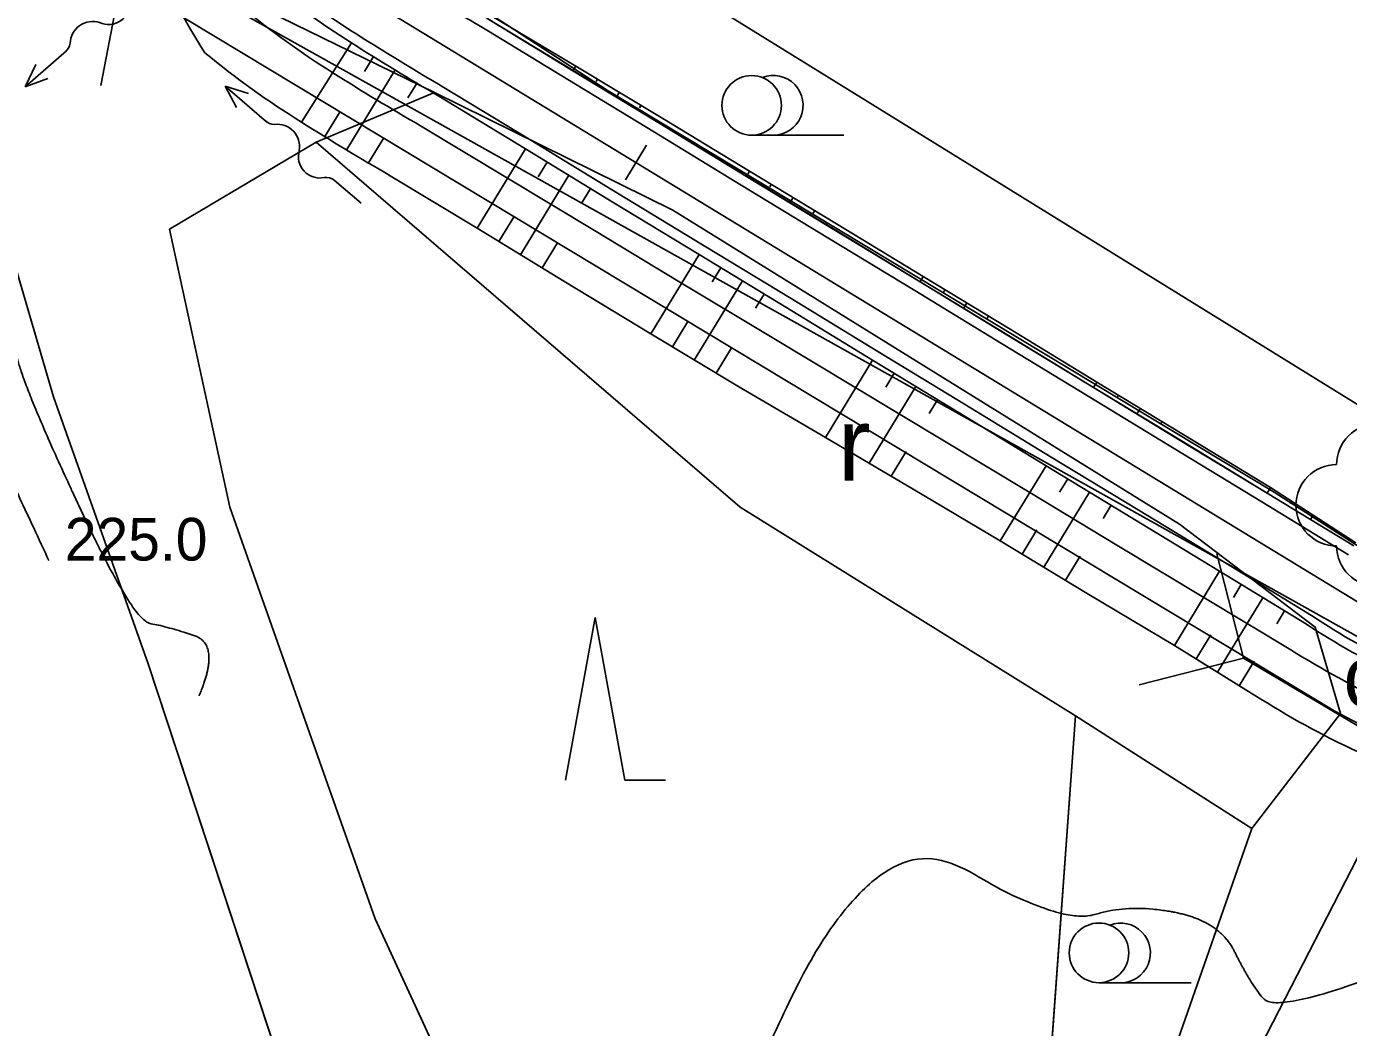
# Model space of a CAD drawing. Extents: x -495905 to -478420, y -1113297 to -1107716.
# Drawn here: x -479815.6 to -479750.6, y -1112804.5 to -1112755.2 of the extents above; entities that cross this region are included whole.
import ezdxf

# ---------------------------------------------------------------- set-up
doc = ezdxf.new("R2010")
doc.units = 0
for name, color, linetype in [('03_PC_OBJEKTY_NÁVRH', 7, 'Continuous'), ('03_PC_OBJEKTY_NÁVRH_PR', 7, 'Continuous'), ('2D_VRSTEVNICE', 7, 'Continuous'), ('C1_HATCH_SLOPE_L', 7, 'Continuous'), ('C1_HATCH_SLOPE_R', 7, 'Continuous'), ('C1_HRANA_TELESO', 7, 'Continuous'), ('C1_KORUNA', 7, 'Continuous'), ('C1_OSA', 7, 'Continuous'), ('C1_PRIKOP', 7, 'Continuous'), ('C1_STANICENI', 7, 'Continuous'), ('C1_VOZOVKA', 7, 'Continuous'), ('C1_ZPEVKRAJ', 7, 'Continuous'), ('DRENÁŽ', 7, 'Continuous'), ('LES', 7, 'Continuous'), ('ODVODNĚNÍ PLOŠNÉ', 7, 'Continuous'), ('PLYN', 7, 'Continuous'), ('VODNÍ PLOCHY', 7, 'Continuous'), ('VYRAZNE_VRST', 7, 'Continuous'), ('zamereni', 7, 'Continuous'), ('ZELEN MIMO LES', 7, 'Continuous')]:
    doc.layers.add(name, color=color, linetype=linetype)

# ---------------------------------------------------------------- blocks, each defined once
blk = doc.blocks.new('A$C70B')
at = {"layer": 'DRENÁŽ'}
for p, q in [((0.869, 0.002), (-0.869, -0.002)), ((6.861, 0.426), (7.971, -0.002)), ((7.971, -0.002), (5.275, -0.002)), ((7.971, -0.002), (6.862, -0.478))]:
    blk.add_line(p, q, dxfattribs=at)
for centre, radius, start, end in [((0.872, 0.584), 0.582, 269.69241, 322.79009), ((2.168, -0.416), 1.055, 24.40393, 142.08362), ((4.08, 0.589), 1.109, 210.88731, 317.37071), ((5.319, -0.636), 0.636, 85.97658, 131.72478)]:
    blk.add_arc(centre, radius, start, end, dxfattribs=at)

msp = doc.modelspace()

# ---------------------------------------------------------------- linework, layer by layer
at = {"layer": '03_PC_OBJEKTY_NÁVRH'}
for points in [[(-479816.184, -1112751.932), (-479810.976, -1112752.933), (-479811.978, -1112758.141)], [(-479757.038, -1112781.185), (-479755.722, -1112786.323), (-479760.859, -1112787.639)], [(-479755.722, -1112786.323), (-479744.966, -1112792.692)]]:
    msp.add_lwpolyline(points, dxfattribs=at)
at = {"layer": '03_PC_OBJEKTY_NÁVRH_PR'}
msp.add_lwpolyline([(-479577.41, -1112729.56), (-479586.36, -1112759.09), (-479591.02, -1112766.68), (-479664.76, -1112818.26), (-479691.46, -1112820.46), (-479751.22, -1112788.93), (-479810.42, -1112753.28), (-479821.02, -1112753.24)], dxfattribs=at)
at = {"layer": '2D_VRSTEVNICE'}
for points in [[(-479827.6, -1112728.429), (-479827.507, -1112729.564), (-479825.531, -1112736.927), (-479820.225, -1112756.704), (-479818.654, -1112762.123), (-479816.543, -1112769.921), (-479815.588, -1112773.446), (-479810.423, -1112784.45), (-479808.706, -1112784.774), (-479806.066, -1112785.649), (-479807.146, -1112788.172)], [(-479779.209, -1112805.637), (-479774.206, -1112793.946), (-479764.746, -1112799.468), (-479761.308, -1112798.396), (-479756.904, -1112799.262), (-479755.43, -1112802.253), (-479754.088, -1112803.874), (-479742.242, -1112799.271), (-479751.267, -1112807.724), (-479752.953, -1112808.459), (-479748.886, -1112819.293), (-479754.173, -1112818.02)]]:
    msp.add_open_spline(points, degree=2, dxfattribs=at)
at = {"layer": 'C1_HATCH_SLOPE_L'}
for p, q in [((-479799.645, -1112756.047), (-479802.1, -1112759.955)), ((-479798.552, -1112756.717), (-479799.002, -1112757.456)), ((-479797.484, -1112757.367), (-479799.875, -1112761.298)), ((-479796.416, -1112758.016), (-479796.863, -1112758.75)), ((-479800.199, -1112759.424), (-479800.947, -1112760.654)), ((-479798.056, -1112760.714), (-479798.804, -1112761.943)), ((-479791.076, -1112761.264), (-479793.448, -1112765.164)), ((-479788.94, -1112762.563), (-479791.317, -1112766.471)), ((-479790.008, -1112761.914), (-479790.446, -1112762.633)), ((-479787.872, -1112763.213), (-479788.306, -1112763.927)), ((-479791.633, -1112764.584), (-479792.383, -1112765.817)), ((-479789.496, -1112765.883), (-479790.252, -1112767.125)), ((-479782.532, -1112766.461), (-479784.91, -1112770.369)), ((-479781.464, -1112767.11), (-479781.89, -1112767.81)), ((-479780.396, -1112767.76), (-479782.765, -1112771.654)), ((-479779.328, -1112768.409), (-479779.75, -1112769.104)), ((-479783.076, -1112769.76), (-479783.837, -1112771.011)), ((-479780.932, -1112771.047), (-479781.692, -1112772.296)), ((-479773.989, -1112771.657), (-479776.308, -1112775.47)), ((-479772.921, -1112772.307), (-479773.334, -1112772.986)), ((-479771.853, -1112772.956), (-479774.151, -1112776.736)), ((-479770.785, -1112773.606), (-479771.195, -1112774.28)), ((-479774.488, -1112774.884), (-479775.23, -1112776.103)), ((-479772.339, -1112776.162), (-479773.073, -1112777.369)), ((-479765.445, -1112776.854), (-479767.697, -1112780.556)), ((-479764.377, -1112777.503), (-479764.778, -1112778.163)), ((-479763.309, -1112778.153), (-479765.556, -1112781.847)), ((-479762.241, -1112778.803), (-479762.639, -1112779.458)), ((-479765.902, -1112780.012), (-479766.626, -1112781.202)), ((-479763.761, -1112781.302), (-479764.485, -1112782.492)), ((-479756.901, -1112782.05), (-479759.121, -1112785.7)), ((-479755.833, -1112782.7), (-479756.222, -1112783.34)), ((-479754.765, -1112783.35), (-479756.996, -1112787.018)), ((-479753.697, -1112783.999), (-479754.083, -1112784.634)), ((-479757.335, -1112785.169), (-479758.059, -1112786.359)), ((-479755.201, -1112786.473), (-479755.934, -1112787.677))]:
    msp.add_line(p, q, dxfattribs=at)
at = {"layer": 'C1_HATCH_SLOPE_R'}
for p, q in [((-479788.738, -1112757.419), (-479788.6, -1112757.193)), ((-479787.597, -1112757.95), (-479787.53, -1112757.839)), ((-479787.67, -1112758.069), (-479787.667, -1112758.064)), ((-479786.602, -1112758.719), (-479786.459, -1112758.484)), ((-479785.458, -1112759.244), (-479785.388, -1112759.129)), ((-479785.534, -1112759.368), (-479785.532, -1112759.364)), ((-479780.194, -1112762.616), (-479780.042, -1112762.367)), ((-479779.047, -1112763.136), (-479778.973, -1112763.015)), ((-479779.126, -1112763.266), (-479779.124, -1112763.262)), ((-479778.058, -1112763.915), (-479777.904, -1112763.663)), ((-479776.91, -1112764.434), (-479776.836, -1112764.311)), ((-479776.99, -1112764.565), (-479776.988, -1112764.56)), ((-479771.65, -1112767.813), (-479771.491, -1112767.551)), ((-479770.5, -1112768.326), (-479770.422, -1112768.199)), ((-479770.582, -1112768.462), (-479770.58, -1112768.458)), ((-479769.514, -1112769.112), (-479769.353, -1112768.847)), ((-479768.362, -1112769.624), (-479768.284, -1112769.495)), ((-479768.446, -1112769.761), (-479768.443, -1112769.757)), ((-479763.106, -1112773.009), (-479762.94, -1112772.735)), ((-479761.952, -1112773.516), (-479761.871, -1112773.383)), ((-479762.038, -1112773.659), (-479762.036, -1112773.654)), ((-479760.971, -1112774.308), (-479760.802, -1112774.031)), ((-479759.815, -1112774.814), (-479759.733, -1112774.679)), ((-479759.903, -1112774.958), (-479759.9, -1112774.954)), ((-479754.563, -1112778.206), (-479754.388, -1112777.918)), ((-479753.415, -1112778.724), (-479753.34, -1112778.601)), ((-479753.495, -1112778.855), (-479753.492, -1112778.851)), ((-479752.427, -1112779.505), (-479752.292, -1112779.283)), ((-479751.299, -1112780.056), (-479751.244, -1112779.966)), ((-479751.359, -1112780.155), (-479751.356, -1112780.15))]:
    msp.add_line(p, q, dxfattribs=at)
at = {"layer": 'C1_HRANA_TELESO'}
for p, q in [((-479788.6, -1112757.193), (-479792.899, -1112754.639)), ((-479784.318, -1112759.775), (-479788.6, -1112757.193)), ((-479780.042, -1112762.367), (-479784.318, -1112759.775)), ((-479775.767, -1112764.959), (-479780.042, -1112762.367)), ((-479793.448, -1112765.164), (-479797.733, -1112762.587)), ((-479789.186, -1112767.779), (-479793.448, -1112765.164)), ((-479771.491, -1112767.551), (-479775.767, -1112764.959)), ((-479767.215, -1112770.143), (-479771.491, -1112767.551)), ((-479784.91, -1112770.369), (-479789.186, -1112767.779)), ((-479780.62, -1112772.938), (-479784.91, -1112770.369)), ((-479762.94, -1112772.735), (-479767.215, -1112770.143)), ((-479776.308, -1112775.47), (-479780.62, -1112772.938)), ((-479758.664, -1112775.327), (-479762.94, -1112772.735)), ((-479771.995, -1112778.001), (-479776.308, -1112775.47)), ((-479754.388, -1112777.918), (-479758.664, -1112775.327)), ((-479767.697, -1112780.556), (-479771.995, -1112778.001)), ((-479750.196, -1112780.648), (-479754.388, -1112777.918)), ((-479763.414, -1112783.137), (-479767.697, -1112780.556)), ((-479759.121, -1112785.7), (-479763.414, -1112783.137)), ((-479754.872, -1112788.335), (-479759.121, -1112785.7))]:
    msp.add_line(p, q, dxfattribs=at)
for centre, radius, start, end in [((-479768.04, -1112732.044), 45.903, 204.698, 212.25738), ((-479777.222, -1112720.234), 46.868, 230.77823, 237.94021), ((-479727.355, -1112640.875), 140.594, 237.88411, 239.96198), ((-479732.257, -1112752.325), 42.523, 237.87191, 245.72143)]:
    msp.add_arc(centre, radius, start, end, dxfattribs=at)
at = {"layer": 'C1_KORUNA'}
for p, q in [((-479788.738, -1112757.419), (-479793.01, -1112754.821)), ((-479784.466, -1112760.018), (-479788.738, -1112757.419)), ((-479791.076, -1112761.264), (-479795.348, -1112758.666)), ((-479780.194, -1112762.616), (-479784.466, -1112760.018)), ((-479786.804, -1112763.862), (-479791.076, -1112761.264)), ((-479775.922, -1112765.214), (-479780.194, -1112762.616)), ((-479782.532, -1112766.461), (-479786.804, -1112763.862)), ((-479771.65, -1112767.813), (-479775.922, -1112765.214)), ((-479778.261, -1112769.059), (-479782.532, -1112766.461)), ((-479767.378, -1112770.411), (-479771.65, -1112767.813)), ((-479773.989, -1112771.657), (-479778.261, -1112769.059)), ((-479763.106, -1112773.009), (-479767.378, -1112770.411)), ((-479769.717, -1112774.256), (-479773.989, -1112771.657)), ((-479758.835, -1112775.607), (-479763.106, -1112773.009)), ((-479765.445, -1112776.854), (-479769.717, -1112774.256)), ((-479754.563, -1112778.206), (-479758.835, -1112775.607)), ((-479761.173, -1112779.452), (-479765.445, -1112776.854)), ((-479750.291, -1112780.804), (-479754.563, -1112778.206)), ((-479756.901, -1112782.05), (-479761.173, -1112779.452)), ((-479752.629, -1112784.649), (-479756.901, -1112782.05))]:
    msp.add_line(p, q, dxfattribs=at)
for centre, radius, start, end in [((-479777.174, -1112720.268), 42.25, 230.70699, 237.86896), ((-479731.549, -1112649.143), 126.75, 237.50371, 239.77863), ((-479731.246, -1112752.025), 39.007, 236.75667, 244.52035)]:
    msp.add_arc(centre, radius, start, end, dxfattribs=at)
at = {"layer": 'C1_OSA'}
msp.add_line((-479749.36, -1112784.004), (-479797.961, -1112754.443), dxfattribs=at)
at = {"layer": 'C1_PRIKOP'}
for p, q in [((-479788.732, -1112757.411), (-479793.004, -1112754.813)), ((-479784.461, -1112760.009), (-479788.732, -1112757.411)), ((-479791.954, -1112762.708), (-479796.238, -1112760.129)), ((-479780.189, -1112762.607), (-479784.461, -1112760.009)), ((-479787.67, -1112765.286), (-479791.954, -1112762.708)), ((-479775.917, -1112765.206), (-479780.189, -1112762.607)), ((-479783.386, -1112767.864), (-479787.67, -1112765.286)), ((-479771.645, -1112767.804), (-479775.917, -1112765.206)), ((-479779.102, -1112770.443), (-479783.386, -1112767.864)), ((-479767.373, -1112770.402), (-479771.645, -1112767.804)), ((-479774.818, -1112773.021), (-479779.102, -1112770.443)), ((-479763.101, -1112773.001), (-479767.373, -1112770.402)), ((-479770.534, -1112775.6), (-479774.818, -1112773.021)), ((-479758.829, -1112775.599), (-479763.101, -1112773.001)), ((-479766.25, -1112778.178), (-479770.534, -1112775.6)), ((-479754.558, -1112778.197), (-479758.829, -1112775.599)), ((-479761.966, -1112780.756), (-479766.25, -1112778.178)), ((-479750.286, -1112780.796), (-479754.558, -1112778.197)), ((-479757.682, -1112783.335), (-479761.966, -1112780.756)), ((-479753.398, -1112785.913), (-479757.682, -1112783.335))]:
    msp.add_line(p, q, dxfattribs=at)
for centre, radius, start, end in [((-479777.165, -1112720.275), 43.984, 230.6919, 237.85387), ((-479730.234, -1112645.869), 131.955, 237.79034, 239.98633), ((-479720.135, -1112731.681), 63.621, 238.47733, 243.40256)]:
    msp.add_arc(centre, radius, start, end, dxfattribs=at)
at = {"layer": 'C1_STANICENI'}
msp.add_line((-479785.115, -1112761.086), (-479786.155, -1112762.794), dxfattribs=at)
at = {"layer": 'C1_VOZOVKA'}
for p, q in [((-479788.997, -1112757.847), (-479793.269, -1112755.248)), ((-479784.726, -1112760.445), (-479788.997, -1112757.847)), ((-479790.816, -1112760.837), (-479795.088, -1112758.239)), ((-479780.454, -1112763.043), (-479784.726, -1112760.445)), ((-479786.544, -1112763.435), (-479790.816, -1112760.837)), ((-479776.182, -1112765.641), (-479780.454, -1112763.043)), ((-479782.273, -1112766.034), (-479786.544, -1112763.435)), ((-479771.91, -1112768.24), (-479776.182, -1112765.641)), ((-479778.001, -1112768.632), (-479782.273, -1112766.034)), ((-479767.638, -1112770.838), (-479771.91, -1112768.24)), ((-479773.729, -1112771.23), (-479778.001, -1112768.632)), ((-479763.366, -1112773.436), (-479767.638, -1112770.838)), ((-479769.457, -1112773.828), (-479773.729, -1112771.23)), ((-479759.094, -1112776.035), (-479763.366, -1112773.436)), ((-479765.185, -1112776.427), (-479769.457, -1112773.828)), ((-479754.823, -1112778.633), (-479759.094, -1112776.035)), ((-479760.913, -1112779.025), (-479765.185, -1112776.427)), ((-479750.551, -1112781.231), (-479754.823, -1112778.633)), ((-479756.641, -1112781.623), (-479760.913, -1112779.025)), ((-479752.369, -1112784.222), (-479756.641, -1112781.623))]:
    msp.add_line(p, q, dxfattribs=at)
for centre, radius, start, end in [((-479777.174, -1112720.268), 41.75, 230.70698, 237.86896), ((-479735.699, -1112655.985), 114.75, 237.40323, 239.88744), ((-479732.068, -1112649.998), 125.25, 237.49224, 239.79112), ((-479733.923, -1112756.778), 33.067, 236.09257, 245.14321)]:
    msp.add_arc(centre, radius, start, end, dxfattribs=at)
at = {"layer": 'C1_ZPEVKRAJ'}
for p, q in [((-479788.997, -1112757.847), (-479793.269, -1112755.248)), ((-479784.726, -1112760.445), (-479788.997, -1112757.847)), ((-479790.816, -1112760.837), (-479795.088, -1112758.239)), ((-479780.454, -1112763.043), (-479784.726, -1112760.445)), ((-479786.544, -1112763.435), (-479790.816, -1112760.837)), ((-479776.182, -1112765.641), (-479780.454, -1112763.043)), ((-479782.273, -1112766.034), (-479786.544, -1112763.435)), ((-479771.91, -1112768.24), (-479776.182, -1112765.641)), ((-479778.001, -1112768.632), (-479782.273, -1112766.034)), ((-479767.638, -1112770.838), (-479771.91, -1112768.24)), ((-479773.729, -1112771.23), (-479778.001, -1112768.632)), ((-479763.366, -1112773.436), (-479767.638, -1112770.838)), ((-479769.457, -1112773.828), (-479773.729, -1112771.23)), ((-479759.094, -1112776.035), (-479763.366, -1112773.436)), ((-479765.185, -1112776.427), (-479769.457, -1112773.828)), ((-479754.823, -1112778.633), (-479759.094, -1112776.035)), ((-479760.913, -1112779.025), (-479765.185, -1112776.427)), ((-479750.551, -1112781.231), (-479754.823, -1112778.633)), ((-479756.641, -1112781.623), (-479760.913, -1112779.025)), ((-479752.369, -1112784.222), (-479756.641, -1112781.623))]:
    msp.add_line(p, q, dxfattribs=at)
for centre, radius, start, end in [((-479777.174, -1112720.268), 41.75, 230.70698, 237.86896), ((-479735.699, -1112655.985), 114.75, 237.40323, 239.88744), ((-479732.068, -1112649.998), 125.25, 237.49224, 239.79112), ((-479733.923, -1112756.778), 33.067, 236.09257, 245.14321)]:
    msp.add_arc(centre, radius, start, end, dxfattribs=at)
at = {"layer": 'LES'}
msp.add_lwpolyline([(-479793.4, -1112819.34), (-479792.36, -1112822.48), (-479791.32, -1112824.4), (-479787.12, -1112831.28), (-479774.26, -1112831.27), (-479765.8, -1112814.02), (-479764, -1112789.16), (-479780.51, -1112778.89), (-479801.38, -1112760.94), (-479808.6, -1112765.22), (-479805.63, -1112778.89), (-479798.47, -1112799.15), (-479793.23, -1112810.53), (-479793.4, -1112819.34)], dxfattribs=at)
at = {"layer": 'ODVODNĚNÍ PLOŠNÉ'}
msp.add_lwpolyline([(-479676.843, -1112582.165), (-479699.965, -1112601.611), (-479732.606, -1112617.367), (-479765.979, -1112632.331), (-479788.544, -1112650.526), (-479809.386, -1112689.919), (-479824.612, -1112722.153), (-479815.967, -1112748.465), (-479693.777, -1112816.722)], dxfattribs=at)
at = {"layer": 'VODNÍ PLOCHY'}
msp.add_lwpolyline([(-479793.43, -1112835.75), (-479809.66, -1112786.6), (-479814.32, -1112773.46), (-479827.2, -1112729.45), (-479826.74, -1112695.91), (-479814.89, -1112672.13), (-479804.47, -1112658.33), (-479827.58, -1112641.12)], dxfattribs=at)
at = {"layer": 'VYRAZNE_VRST'}
msp.add_open_spline([(-479831.233, -1112719.146), (-479830.293, -1112730.601), (-479829.166, -1112734.804), (-479826.137, -1112746.093), (-479820.165, -1112766.695), (-479818.912, -1112771.323), (-479818.345, -1112773.415), (-479814.54, -1112781.52)], degree=2, dxfattribs=at)
at = {"layer": 'zamereni'}
for p, q in [((-479814.32, -1112773.46), (-479827.2, -1112729.45)), ((-479787.01, -1112758.41), (-479807.1, -1112745.29)), ((-479784.34, -1112752.68), (-479747.51, -1112775.46)), ((-479806.1, -1112753.34), (-479795.56, -1112758.49)), ((-479795.56, -1112758.49), (-479801.38, -1112760.94)), ((-479795.56, -1112758.49), (-479783.82, -1112764.28)), ((-479754.21, -1112778.16), (-479787.01, -1112758.41)), ((-479779.94, -1112760.59), (-479775.406, -1112760.59)), ((-479808.6, -1112765.22), (-479801.38, -1112760.94)), ((-479801.38, -1112760.94), (-479780.51, -1112778.89)), ((-479783.82, -1112764.28), (-479758.87, -1112779.73)), ((-479805.63, -1112778.89), (-479808.6, -1112765.22)), ((-479809.66, -1112786.6), (-479814.32, -1112773.46)), ((-479745.38, -1112783.82), (-479754.21, -1112778.16)), ((-479798.47, -1112799.15), (-479805.63, -1112778.89)), ((-479780.51, -1112778.89), (-479764, -1112789.16)), ((-479758.87, -1112779.73), (-479752.19, -1112784.79)), ((-479787.644, -1112784.328), (-479789.11, -1112792.328)), ((-479787.644, -1112784.328), (-479786.178, -1112792.328)), ((-479752.19, -1112784.79), (-479750.95, -1112789.04)), ((-479793.43, -1112835.75), (-479809.66, -1112786.6)), ((-479764, -1112789.16), (-479765.8, -1112814.02)), ((-479755.31, -1112794.71), (-479764, -1112789.16)), ((-479755.31, -1112794.71), (-479750.95, -1112789.04)), ((-479786.178, -1112792.328), (-479784.178, -1112792.328)), ((-479749.21, -1112794.39), (-479755.5, -1112806.62)), ((-479759.17, -1112805.73), (-479755.31, -1112794.71)), ((-479793.23, -1112810.53), (-479798.47, -1112799.15)), ((-479762.84, -1112802.29), (-479758.306, -1112802.29))]:
    msp.add_line(p, q, dxfattribs=at)
for centre in [(-479779.939, -1112759.123), (-479762.839, -1112800.823)]:
    msp.add_circle(centre, 1.467, dxfattribs=at)
for centre, radius, start, end in [((-479778.873, -1112759.123), 1.467, 270, 111.324), ((-479749.14, -1112776.8), 2, 0, 180), ((-479751.14, -1112778.8), 2, 90, 270), ((-479749.14, -1112780.8), 2, 180, 0), ((-479761.773, -1112800.823), 1.467, 270, 111.324)]:
    msp.add_arc(centre, radius, start, end, dxfattribs=at)
at = {"layer": 'ZELEN MIMO LES'}
msp.add_lwpolyline([(-479764, -1112789.16), (-479755.31, -1112794.71), (-479750.95, -1112789.04), (-479752.19, -1112784.79), (-479758.87, -1112779.73), (-479783.82, -1112764.28), (-479795.56, -1112758.49), (-479801.38, -1112760.94), (-479780.51, -1112778.89), (-479764, -1112789.16)], dxfattribs=at)

# ---------------------------------------------------------------- block references
at = {"layer": 'PLYN'}
for p, rotation in [((-479809.693, -1112752.982), -139.03471960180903), ((-479799.829, -1112763.374), 139.26816149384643)]:
    msp.add_blockref('A$C70B', p, dxfattribs=dict(at, rotation=rotation))

# ---------------------------------------------------------------- texts
at = {"layer": 'VYRAZNE_VRST'}
msp.add_text(' 225.0', height=2.1, dxfattribs=at).set_placement((-479814.54, -1112781.52))
at = {"layer": 'zamereni'}
for s, height, p in [('r', 3.6, (-479775.69, -1112777.59)), ('cesta', 3, (-479750.805, -1112788.71))]:
    msp.add_text(s, height=height, dxfattribs=at).set_placement(p)

doc.saveas('drawing.dxf')
